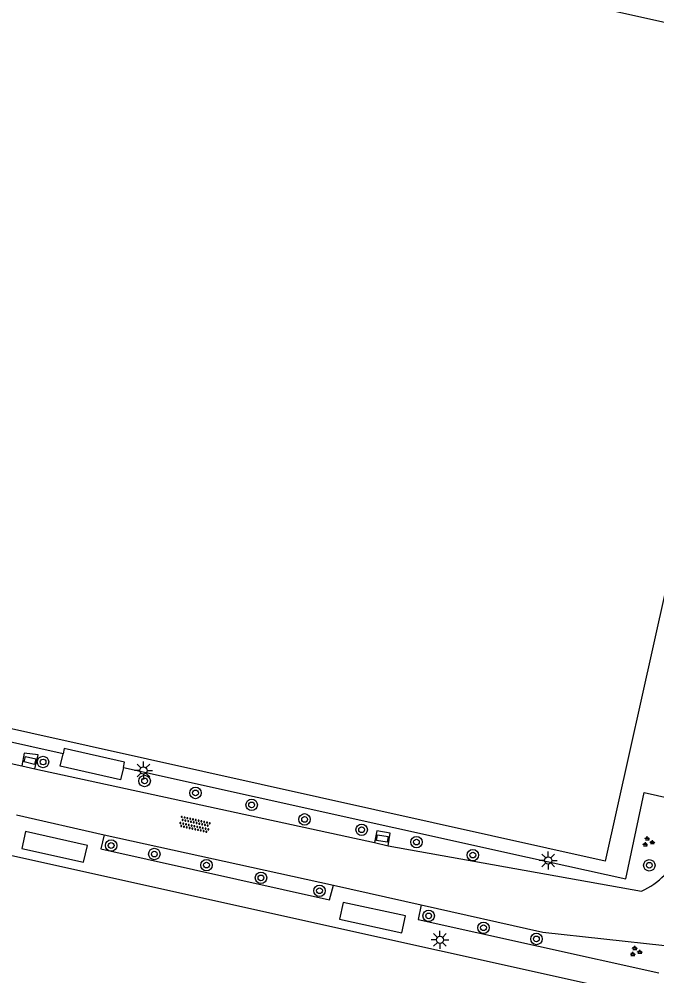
# Model space of a CAD drawing. Extents: x 128999 to 131010, y 395498 to 399007.
# Drawn here: x 129860.1 to 129904.6, y 397016.6 to 397083.4 of the extents above; entities that cross this region are included whole.
import ezdxf

# ---------------------------------------------------------------- set-up
doc = ezdxf.new("R2010")
doc.units = 0
for name, color, linetype in [('gg-afsc-muur', 7, 'Continuous'), ('gg-bbg-overig bouwwerk', 7, 'Continuous'), ('gg-knt-onverhard', 7, 'Continuous'), ('gg-knt-verharding', 7, 'Continuous'), ('gt-symb-boom', 7, 'Continuous'), ('gt-symb-groenvak', 7, 'Continuous'), ('gt-symb-kolk center center', 7, 'Continuous'), ('gt-symb-lichtmast', 7, 'Continuous'), ('gt-symb-overige verharding', 7, 'Continuous')]:
    doc.layers.add(name, color=color, linetype=linetype)

# ---------------------------------------------------------------- blocks, each defined once
blk = doc.blocks.new('gt0-KOLKCC')
at = {"layer": 'gt-symb-kolk center center'}
blk.add_lwpolyline([(-0.375, 0.2), (0.375, 0.2), (0.375, -0.2), (-0.375, -0.2)], close=True, dxfattribs=at)
blk = doc.blocks.new('gt0-BOOM')
at = {"layer": 'gt-symb-boom'}
for radius in [0.4, 0.2]:
    blk.add_circle((0, 0), radius, dxfattribs=at)
blk = doc.blocks.new('gt0-LMAST')
at = {"layer": 'gt-symb-lichtmast'}
for p, q in [((-0.182, 0.173), (-0.447, 0.438)), ((-0.005, 0.246), (-0.005, 0.621)), ((0.172, 0.173), (0.437, 0.438)), ((-0.255, -0.004), (-0.63, -0.004)), ((-0.182, -0.181), (-0.447, -0.446)), ((-0.005, -0.254), (-0.005, -0.629)), ((0.437, -0.446), (0.172, -0.181)), ((0.245, -0.004), (0.62, -0.004))]:
    blk.add_line(p, q, dxfattribs=at)
blk.add_circle((-0.005, -0.004), 0.25, dxfattribs=at)
blk = doc.blocks.new('gt0-OVH')
at = {"layer": 'gt-symb-overige verharding'}
for points in [[(-0.972, 0.298), (-0.967, 0.308), (-0.965, 0.319), (-0.966, 0.33), (-0.971, 0.34), (-0.978, 0.348), (-0.988, 0.353), (-0.999, 0.355), (-1.01, 0.354), (-1.02, 0.349), (-1.028, 0.342), (-1.033, 0.332), (-1.035, 0.321), (-1.034, 0.31), (-1.029, 0.3), (-1.022, 0.292), (-1.012, 0.287), (-1.001, 0.285), (-0.99, 0.286), (-0.98, 0.291)], [(-0.872, 0.106), (-0.867, 0.116), (-0.865, 0.126), (-0.866, 0.137), (-0.871, 0.147), (-0.878, 0.156), (-0.888, 0.161), (-0.899, 0.163), (-0.91, 0.162), (-0.92, 0.157), (-0.928, 0.15), (-0.933, 0.14), (-0.935, 0.129), (-0.934, 0.118), (-0.929, 0.108), (-0.922, 0.1), (-0.912, 0.095), (-0.901, 0.092), (-0.89, 0.094), (-0.88, 0.098)], [(-0.772, 0.298), (-0.767, 0.308), (-0.765, 0.319), (-0.766, 0.33), (-0.771, 0.34), (-0.778, 0.348), (-0.788, 0.353), (-0.799, 0.355), (-0.81, 0.354), (-0.82, 0.349), (-0.828, 0.342), (-0.833, 0.332), (-0.835, 0.321), (-0.834, 0.31), (-0.829, 0.3), (-0.822, 0.292), (-0.812, 0.287), (-0.801, 0.285), (-0.79, 0.286), (-0.78, 0.291)], [(-0.672, 0.106), (-0.667, 0.116), (-0.665, 0.126), (-0.666, 0.137), (-0.671, 0.147), (-0.678, 0.156), (-0.688, 0.161), (-0.699, 0.163), (-0.71, 0.162), (-0.72, 0.157), (-0.728, 0.15), (-0.733, 0.14), (-0.735, 0.129), (-0.734, 0.118), (-0.729, 0.108), (-0.722, 0.1), (-0.712, 0.095), (-0.701, 0.092), (-0.69, 0.094), (-0.68, 0.098)], [(-0.572, 0.298), (-0.567, 0.308), (-0.565, 0.319), (-0.566, 0.33), (-0.571, 0.34), (-0.578, 0.348), (-0.588, 0.353), (-0.599, 0.355), (-0.61, 0.354), (-0.62, 0.349), (-0.628, 0.342), (-0.633, 0.332), (-0.635, 0.321), (-0.634, 0.31), (-0.629, 0.3), (-0.622, 0.292), (-0.612, 0.287), (-0.601, 0.285), (-0.59, 0.286), (-0.58, 0.291)], [(-0.472, 0.106), (-0.467, 0.116), (-0.465, 0.126), (-0.466, 0.137), (-0.471, 0.147), (-0.478, 0.156), (-0.488, 0.161), (-0.499, 0.163), (-0.51, 0.162), (-0.52, 0.157), (-0.528, 0.15), (-0.533, 0.14), (-0.535, 0.129), (-0.534, 0.118), (-0.529, 0.108), (-0.522, 0.1), (-0.512, 0.095), (-0.501, 0.092), (-0.49, 0.094), (-0.48, 0.098)], [(-0.372, 0.298), (-0.367, 0.308), (-0.365, 0.319), (-0.366, 0.33), (-0.371, 0.34), (-0.378, 0.348), (-0.388, 0.353), (-0.399, 0.355), (-0.41, 0.354), (-0.42, 0.349), (-0.428, 0.342), (-0.433, 0.332), (-0.435, 0.321), (-0.434, 0.31), (-0.429, 0.3), (-0.422, 0.292), (-0.412, 0.287), (-0.401, 0.285), (-0.39, 0.286), (-0.38, 0.291)], [(-0.272, 0.106), (-0.267, 0.116), (-0.265, 0.126), (-0.266, 0.137), (-0.271, 0.147), (-0.278, 0.156), (-0.288, 0.161), (-0.299, 0.163), (-0.31, 0.162), (-0.32, 0.157), (-0.328, 0.15), (-0.333, 0.14), (-0.335, 0.129), (-0.334, 0.118), (-0.329, 0.108), (-0.322, 0.1), (-0.312, 0.095), (-0.301, 0.092), (-0.29, 0.094), (-0.28, 0.098)], [(-0.172, 0.298), (-0.167, 0.308), (-0.165, 0.319), (-0.166, 0.33), (-0.171, 0.34), (-0.178, 0.348), (-0.188, 0.353), (-0.199, 0.355), (-0.21, 0.354), (-0.22, 0.349), (-0.228, 0.342), (-0.233, 0.332), (-0.235, 0.321), (-0.234, 0.31), (-0.229, 0.3), (-0.222, 0.292), (-0.212, 0.287), (-0.201, 0.285), (-0.19, 0.286), (-0.18, 0.291)], [(-0.072, 0.106), (-0.067, 0.116), (-0.065, 0.126), (-0.066, 0.137), (-0.071, 0.147), (-0.078, 0.156), (-0.088, 0.161), (-0.099, 0.163), (-0.11, 0.162), (-0.12, 0.157), (-0.128, 0.15), (-0.133, 0.14), (-0.135, 0.129), (-0.134, 0.118), (-0.129, 0.108), (-0.122, 0.1), (-0.112, 0.095), (-0.101, 0.092), (-0.09, 0.094), (-0.08, 0.098)], [(0.028, 0.298), (0.033, 0.308), (0.035, 0.319), (0.034, 0.33), (0.029, 0.34), (0.022, 0.348), (0.012, 0.353), (0.001, 0.355), (-0.01, 0.354), (-0.02, 0.349), (-0.028, 0.342), (-0.033, 0.332), (-0.035, 0.321), (-0.034, 0.31), (-0.029, 0.3), (-0.022, 0.292), (-0.012, 0.287), (-0.001, 0.285), (0.01, 0.286), (0.02, 0.291)], [(0.128, 0.106), (0.133, 0.116), (0.135, 0.126), (0.134, 0.137), (0.129, 0.147), (0.122, 0.156), (0.112, 0.161), (0.101, 0.163), (0.09, 0.162), (0.08, 0.157), (0.072, 0.15), (0.067, 0.14), (0.065, 0.129), (0.066, 0.118), (0.071, 0.108), (0.078, 0.1), (0.088, 0.095), (0.099, 0.092), (0.11, 0.094), (0.12, 0.098)], [(0.228, 0.298), (0.233, 0.308), (0.235, 0.319), (0.234, 0.33), (0.229, 0.34), (0.222, 0.348), (0.212, 0.353), (0.201, 0.355), (0.19, 0.354), (0.18, 0.349), (0.172, 0.342), (0.167, 0.332), (0.165, 0.321), (0.166, 0.31), (0.171, 0.3), (0.178, 0.292), (0.188, 0.287), (0.199, 0.285), (0.21, 0.286), (0.22, 0.291)], [(0.328, 0.106), (0.333, 0.116), (0.335, 0.126), (0.334, 0.137), (0.329, 0.147), (0.322, 0.156), (0.312, 0.161), (0.301, 0.163), (0.29, 0.162), (0.28, 0.157), (0.272, 0.15), (0.267, 0.14), (0.265, 0.129), (0.266, 0.118), (0.271, 0.108), (0.278, 0.1), (0.288, 0.095), (0.299, 0.092), (0.31, 0.094), (0.32, 0.098)], [(0.428, 0.298), (0.433, 0.308), (0.435, 0.319), (0.434, 0.33), (0.429, 0.34), (0.422, 0.348), (0.412, 0.353), (0.401, 0.355), (0.39, 0.354), (0.38, 0.349), (0.372, 0.342), (0.367, 0.332), (0.365, 0.321), (0.366, 0.31), (0.371, 0.3), (0.378, 0.292), (0.388, 0.287), (0.399, 0.285), (0.41, 0.286), (0.42, 0.291)], [(0.528, 0.106), (0.533, 0.116), (0.535, 0.126), (0.534, 0.137), (0.529, 0.147), (0.522, 0.156), (0.512, 0.161), (0.501, 0.163), (0.49, 0.162), (0.48, 0.157), (0.472, 0.15), (0.467, 0.14), (0.465, 0.129), (0.466, 0.118), (0.471, 0.108), (0.478, 0.1), (0.488, 0.095), (0.499, 0.092), (0.51, 0.094), (0.52, 0.098)], [(0.628, 0.298), (0.633, 0.308), (0.635, 0.319), (0.634, 0.33), (0.629, 0.34), (0.622, 0.348), (0.612, 0.353), (0.601, 0.355), (0.59, 0.354), (0.58, 0.349), (0.572, 0.342), (0.567, 0.332), (0.565, 0.321), (0.566, 0.31), (0.571, 0.3), (0.578, 0.292), (0.588, 0.287), (0.599, 0.285), (0.61, 0.286), (0.62, 0.291)], [(0.728, 0.106), (0.733, 0.116), (0.735, 0.126), (0.734, 0.137), (0.729, 0.147), (0.722, 0.156), (0.712, 0.161), (0.701, 0.163), (0.69, 0.162), (0.68, 0.157), (0.672, 0.15), (0.667, 0.14), (0.665, 0.129), (0.666, 0.118), (0.671, 0.108), (0.678, 0.1), (0.688, 0.095), (0.699, 0.092), (0.71, 0.094), (0.72, 0.098)], [(0.828, 0.298), (0.833, 0.308), (0.835, 0.319), (0.834, 0.33), (0.829, 0.34), (0.822, 0.348), (0.812, 0.353), (0.801, 0.355), (0.79, 0.354), (0.78, 0.349), (0.772, 0.342), (0.767, 0.332), (0.765, 0.321), (0.766, 0.31), (0.771, 0.3), (0.778, 0.292), (0.788, 0.287), (0.799, 0.285), (0.81, 0.286), (0.82, 0.291)], [(0.928, 0.106), (0.933, 0.116), (0.935, 0.126), (0.934, 0.137), (0.929, 0.147), (0.922, 0.156), (0.912, 0.161), (0.901, 0.163), (0.89, 0.162), (0.88, 0.157), (0.872, 0.15), (0.867, 0.14), (0.865, 0.129), (0.866, 0.118), (0.871, 0.108), (0.878, 0.1), (0.888, 0.095), (0.899, 0.092), (0.91, 0.094), (0.92, 0.098)], [(1.028, 0.298), (1.033, 0.308), (1.035, 0.319), (1.034, 0.33), (1.029, 0.34), (1.022, 0.348), (1.012, 0.353), (1.001, 0.355), (0.99, 0.354), (0.98, 0.349), (0.972, 0.342), (0.967, 0.332), (0.965, 0.321), (0.966, 0.31), (0.971, 0.3), (0.978, 0.292), (0.988, 0.287), (0.999, 0.285), (1.01, 0.286), (1.02, 0.291)], [(-0.972, -0.142), (-0.967, -0.132), (-0.965, -0.121), (-0.966, -0.11), (-0.971, -0.1), (-0.978, -0.092), (-0.988, -0.087), (-0.999, -0.085), (-1.01, -0.086), (-1.02, -0.091), (-1.028, -0.098), (-1.033, -0.108), (-1.035, -0.119), (-1.034, -0.13), (-1.029, -0.14), (-1.022, -0.148), (-1.012, -0.153), (-1.001, -0.155), (-0.99, -0.154), (-0.98, -0.149)], [(-0.872, -0.334), (-0.867, -0.324), (-0.865, -0.314), (-0.866, -0.303), (-0.871, -0.293), (-0.878, -0.284), (-0.888, -0.279), (-0.899, -0.277), (-0.91, -0.278), (-0.92, -0.283), (-0.928, -0.29), (-0.933, -0.3), (-0.935, -0.311), (-0.934, -0.322), (-0.929, -0.332), (-0.922, -0.34), (-0.912, -0.345), (-0.901, -0.348), (-0.89, -0.346), (-0.88, -0.342)], [(-0.772, -0.142), (-0.767, -0.132), (-0.765, -0.121), (-0.766, -0.11), (-0.771, -0.1), (-0.778, -0.092), (-0.788, -0.087), (-0.799, -0.085), (-0.81, -0.086), (-0.82, -0.091), (-0.828, -0.098), (-0.833, -0.108), (-0.835, -0.119), (-0.834, -0.13), (-0.829, -0.14), (-0.822, -0.148), (-0.812, -0.153), (-0.801, -0.155), (-0.79, -0.154), (-0.78, -0.149)], [(-0.672, -0.334), (-0.667, -0.324), (-0.665, -0.314), (-0.666, -0.303), (-0.671, -0.293), (-0.678, -0.284), (-0.688, -0.279), (-0.699, -0.277), (-0.71, -0.278), (-0.72, -0.283), (-0.728, -0.29), (-0.733, -0.3), (-0.735, -0.311), (-0.734, -0.322), (-0.729, -0.332), (-0.722, -0.34), (-0.712, -0.345), (-0.701, -0.348), (-0.69, -0.346), (-0.68, -0.342)], [(-0.572, -0.142), (-0.567, -0.132), (-0.565, -0.121), (-0.566, -0.11), (-0.571, -0.1), (-0.578, -0.092), (-0.588, -0.087), (-0.599, -0.085), (-0.61, -0.086), (-0.62, -0.091), (-0.628, -0.098), (-0.633, -0.108), (-0.635, -0.119), (-0.634, -0.13), (-0.629, -0.14), (-0.622, -0.148), (-0.612, -0.153), (-0.601, -0.155), (-0.59, -0.154), (-0.58, -0.149)], [(-0.472, -0.334), (-0.467, -0.324), (-0.465, -0.314), (-0.466, -0.303), (-0.471, -0.293), (-0.478, -0.284), (-0.488, -0.279), (-0.499, -0.277), (-0.51, -0.278), (-0.52, -0.283), (-0.528, -0.29), (-0.533, -0.3), (-0.535, -0.311), (-0.534, -0.322), (-0.529, -0.332), (-0.522, -0.34), (-0.512, -0.345), (-0.501, -0.348), (-0.49, -0.346), (-0.48, -0.342)], [(-0.372, -0.142), (-0.367, -0.132), (-0.365, -0.121), (-0.366, -0.11), (-0.371, -0.1), (-0.378, -0.092), (-0.388, -0.087), (-0.399, -0.085), (-0.41, -0.086), (-0.42, -0.091), (-0.428, -0.098), (-0.433, -0.108), (-0.435, -0.119), (-0.434, -0.13), (-0.429, -0.14), (-0.422, -0.148), (-0.412, -0.153), (-0.401, -0.155), (-0.39, -0.154), (-0.38, -0.149)], [(-0.272, -0.334), (-0.267, -0.324), (-0.265, -0.314), (-0.266, -0.303), (-0.271, -0.293), (-0.278, -0.284), (-0.288, -0.279), (-0.299, -0.277), (-0.31, -0.278), (-0.32, -0.283), (-0.328, -0.29), (-0.333, -0.3), (-0.335, -0.311), (-0.334, -0.322), (-0.329, -0.332), (-0.322, -0.34), (-0.312, -0.345), (-0.301, -0.348), (-0.29, -0.346), (-0.28, -0.342)], [(-0.172, -0.142), (-0.167, -0.132), (-0.165, -0.121), (-0.166, -0.11), (-0.171, -0.1), (-0.178, -0.092), (-0.188, -0.087), (-0.199, -0.085), (-0.21, -0.086), (-0.22, -0.091), (-0.228, -0.098), (-0.233, -0.108), (-0.235, -0.119), (-0.234, -0.13), (-0.229, -0.14), (-0.222, -0.148), (-0.212, -0.153), (-0.201, -0.155), (-0.19, -0.154), (-0.18, -0.149)], [(-0.072, -0.334), (-0.067, -0.324), (-0.065, -0.314), (-0.066, -0.303), (-0.071, -0.293), (-0.078, -0.284), (-0.088, -0.279), (-0.099, -0.277), (-0.11, -0.278), (-0.12, -0.283), (-0.128, -0.29), (-0.133, -0.3), (-0.135, -0.311), (-0.134, -0.322), (-0.129, -0.332), (-0.122, -0.34), (-0.112, -0.345), (-0.101, -0.348), (-0.09, -0.346), (-0.08, -0.342)], [(0.028, -0.142), (0.033, -0.132), (0.035, -0.121), (0.034, -0.11), (0.029, -0.1), (0.022, -0.092), (0.012, -0.087), (0.001, -0.085), (-0.01, -0.086), (-0.02, -0.091), (-0.028, -0.098), (-0.033, -0.108), (-0.035, -0.119), (-0.034, -0.13), (-0.029, -0.14), (-0.022, -0.148), (-0.012, -0.153), (-0.001, -0.155), (0.01, -0.154), (0.02, -0.149)], [(0.128, -0.334), (0.133, -0.324), (0.135, -0.314), (0.134, -0.303), (0.129, -0.293), (0.122, -0.284), (0.112, -0.279), (0.101, -0.277), (0.09, -0.278), (0.08, -0.283), (0.072, -0.29), (0.067, -0.3), (0.065, -0.311), (0.066, -0.322), (0.071, -0.332), (0.078, -0.34), (0.088, -0.345), (0.099, -0.348), (0.11, -0.346), (0.12, -0.342)], [(0.228, -0.142), (0.233, -0.132), (0.235, -0.121), (0.234, -0.11), (0.229, -0.1), (0.222, -0.092), (0.212, -0.087), (0.201, -0.085), (0.19, -0.086), (0.18, -0.091), (0.172, -0.098), (0.167, -0.108), (0.165, -0.119), (0.166, -0.13), (0.171, -0.14), (0.178, -0.148), (0.188, -0.153), (0.199, -0.155), (0.21, -0.154), (0.22, -0.149)], [(0.328, -0.334), (0.333, -0.324), (0.335, -0.314), (0.334, -0.303), (0.329, -0.293), (0.322, -0.284), (0.312, -0.279), (0.301, -0.277), (0.29, -0.278), (0.28, -0.283), (0.272, -0.29), (0.267, -0.3), (0.265, -0.311), (0.266, -0.322), (0.271, -0.332), (0.278, -0.34), (0.288, -0.345), (0.299, -0.348), (0.31, -0.346), (0.32, -0.342)], [(0.428, -0.142), (0.433, -0.132), (0.435, -0.121), (0.434, -0.11), (0.429, -0.1), (0.422, -0.092), (0.412, -0.087), (0.401, -0.085), (0.39, -0.086), (0.38, -0.091), (0.372, -0.098), (0.367, -0.108), (0.365, -0.119), (0.366, -0.13), (0.371, -0.14), (0.378, -0.148), (0.388, -0.153), (0.399, -0.155), (0.41, -0.154), (0.42, -0.149)], [(0.528, -0.334), (0.533, -0.324), (0.535, -0.314), (0.534, -0.303), (0.529, -0.293), (0.522, -0.284), (0.512, -0.279), (0.501, -0.277), (0.49, -0.278), (0.48, -0.283), (0.472, -0.29), (0.467, -0.3), (0.465, -0.311), (0.466, -0.322), (0.471, -0.332), (0.478, -0.34), (0.488, -0.345), (0.499, -0.348), (0.51, -0.346), (0.52, -0.342)], [(0.628, -0.142), (0.633, -0.132), (0.635, -0.121), (0.634, -0.11), (0.629, -0.1), (0.622, -0.092), (0.612, -0.087), (0.601, -0.085), (0.59, -0.086), (0.58, -0.091), (0.572, -0.098), (0.567, -0.108), (0.565, -0.119), (0.566, -0.13), (0.571, -0.14), (0.578, -0.148), (0.588, -0.153), (0.599, -0.155), (0.61, -0.154), (0.62, -0.149)], [(0.728, -0.334), (0.733, -0.324), (0.735, -0.314), (0.734, -0.303), (0.729, -0.293), (0.722, -0.284), (0.712, -0.279), (0.701, -0.277), (0.69, -0.278), (0.68, -0.283), (0.672, -0.29), (0.667, -0.3), (0.665, -0.311), (0.666, -0.322), (0.671, -0.332), (0.678, -0.34), (0.688, -0.345), (0.699, -0.348), (0.71, -0.346), (0.72, -0.342)], [(0.828, -0.142), (0.833, -0.132), (0.835, -0.121), (0.834, -0.11), (0.829, -0.1), (0.822, -0.092), (0.812, -0.087), (0.801, -0.085), (0.79, -0.086), (0.78, -0.091), (0.772, -0.098), (0.767, -0.108), (0.765, -0.119), (0.766, -0.13), (0.771, -0.14), (0.778, -0.148), (0.788, -0.153), (0.799, -0.155), (0.81, -0.154), (0.82, -0.149)], [(0.928, -0.334), (0.933, -0.324), (0.935, -0.314), (0.934, -0.303), (0.929, -0.293), (0.922, -0.284), (0.912, -0.279), (0.901, -0.277), (0.89, -0.278), (0.88, -0.283), (0.872, -0.29), (0.867, -0.3), (0.865, -0.311), (0.866, -0.322), (0.871, -0.332), (0.878, -0.34), (0.888, -0.345), (0.899, -0.348), (0.91, -0.346), (0.92, -0.342)], [(1.028, -0.142), (1.033, -0.132), (1.035, -0.121), (1.034, -0.11), (1.029, -0.1), (1.022, -0.092), (1.012, -0.087), (1.001, -0.085), (0.99, -0.086), (0.98, -0.091), (0.972, -0.098), (0.967, -0.108), (0.965, -0.119), (0.966, -0.13), (0.971, -0.14), (0.978, -0.148), (0.988, -0.153), (0.999, -0.155), (1.01, -0.154), (1.02, -0.149)]]:
    blk.add_lwpolyline(points, close=True, dxfattribs=at)
blk = doc.blocks.new('gt0-GRVAK')
at = {"layer": 'gt-symb-groenvak'}
for p, q in [((-0.11, 0.189), (-0.228, 0.24)), ((-0.182, 0.153), (0.088, 0.153)), ((-0.091, 0.211), (-0.156, 0.322)), ((-0.047, 0.214), (-0.047, 0.393)), ((-0.004, 0.211), (0.061, 0.322)), ((0.015, 0.189), (0.133, 0.24)), ((0.262, -0.052), (0.197, 0.059)), ((0.305, -0.049), (0.305, 0.13)), ((0.349, -0.052), (0.414, 0.059)), ((-0.245, -0.228), (-0.363, -0.177)), ((-0.318, -0.264), (-0.047, -0.264)), ((-0.226, -0.206), (-0.291, -0.095)), ((-0.183, -0.203), (-0.183, -0.024)), ((-0.139, -0.206), (-0.074, -0.095)), ((-0.12, -0.228), (-0.002, -0.177)), ((0.243, -0.074), (0.125, -0.023)), ((0.17, -0.11), (0.441, -0.11)), ((0.368, -0.074), (0.486, -0.023))]:
    blk.add_line(p, q, dxfattribs=at)

msp = doc.modelspace()

# ---------------------------------------------------------------- linework, layer by layer
at = {"layer": 'gg-afsc-muur'}
for p, q in [((129859.879, 397027.845), (129865.985, 397026.454)), ((129865.985, 397026.454), (129881.99, 397022.922)), ((129881.99, 397022.922), (129888.106, 397021.569)), ((129888.106, 397021.569), (129896.593, 397019.665))]:
    msp.add_line(p, q, dxfattribs=at)
at = {"layer": 'gg-bbg-overig bouwwerk'}
for points in [[(129867.333, 397031.154), (129867.137, 397030.284), (129862.929, 397031.231), (129863.125, 397032.1)], [(129867.333, 397031.154), (129867.416, 397031.523), (129863.208, 397032.47), (129863.125, 397032.1)], [(129860.51, 397026.671), (129860.239, 397025.492), (129864.557, 397024.546), (129864.818, 397025.704), (129860.51, 397026.671)], [(129882.68, 397021.729), (129882.421, 397020.562), (129886.758, 397019.596), (129887.031, 397020.783), (129882.68, 397021.729)]]:
    msp.add_lwpolyline(points, dxfattribs=at)
at = {"layer": 'gg-knt-onverhard'}
for p, q in [((129837.513, 397036.245), (129860.237, 397031.25)), ((129861.143, 397031.058), (129884.866, 397025.917)), ((129885.805, 397025.677), (129903.489, 397022.513)), ((129896.593, 397019.665), (129905.122, 397018.721))]:
    msp.add_line(p, q, dxfattribs=at)
msp.add_arc((129901.351, 397027.284), 5.228, 294.14121, 337.33269, dxfattribs=at)
at = {"layer": 'gg-knt-verharding'}
for p, q in [((129863.125, 397032.1), (129842.522, 397036.677)), ((129860.237, 397031.25), (129861.143, 397031.058)), ((129884.866, 397025.917), (129885.805, 397025.677))]:
    msp.add_line(p, q, dxfattribs=at)
for points in [[(129817.519, 397102.597), (129913.579, 397081.258), (129900.956, 397024.603), (129804.907, 397046.009), (129817.519, 397102.597)], [(129825.292, 397032.599), (129921.339, 397011.274), (129908.716, 396954.661), (129812.676, 396976.028), (129825.292, 397032.599)], [(129861.143, 397031.058), (129861.376, 397032.024), (129860.399, 397032.153), (129860.237, 397031.25)], [(129867.333, 397031.154), (129895.524, 397024.882), (129902.386, 397023.384), (129903.678, 397029.406), (129906.263, 397028.817)], [(129885.805, 397025.677), (129885.959, 397026.566), (129885.009, 397026.734), (129884.866, 397025.917)], [(129865.985, 397026.454), (129865.763, 397025.466), (129881.725, 397021.903), (129881.99, 397022.922)], [(129888.106, 397021.569), (129887.898, 397020.544), (129904.69, 397016.811)]]:
    msp.add_lwpolyline(points, dxfattribs=at)

# ---------------------------------------------------------------- block references
at = {"layer": 'gt-symb-boom'}
for p in [(129861.727, 397031.528), (129868.814, 397030.205), (129872.368, 397029.369), (129876.282, 397028.533), (129879.977, 397027.523), (129883.96, 397026.801), (129866.479, 397025.702), (129887.785, 397025.94), (129869.493, 397025.105), (129891.721, 397025.032), (129873.134, 397024.333), (129904.035, 397024.321), (129876.934, 397023.442), (129881.021, 397022.544), (129888.639, 397020.791), (129892.466, 397019.963), (129896.157, 397019.181)]:
    msp.add_blockref('gt0-BOOM', p, dxfattribs=at)
at = {"layer": 'gt-symb-groenvak'}
for p in [(129903.942, 397025.948), (129903.074, 397018.3)]:
    msp.add_blockref('gt0-GRVAK', p, dxfattribs=at)
at = {"layer": 'gt-symb-kolk center center'}
for p, rotation in [((129860.82, 397031.641), 167.11702052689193), ((129885.406, 397026.185), -8.567589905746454)]:
    msp.add_blockref('gt0-KOLKCC', p, dxfattribs=dict(at, rotation=rotation))
at = {"layer": 'gt-symb-lichtmast'}
for p in [(129868.737, 397030.937), (129896.986, 397024.662), (129889.432, 397019.118)]:
    msp.add_blockref('gt0-LMAST', p, dxfattribs=at)
at = {"layer": 'gt-symb-overige verharding', "rotation": -12.702731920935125}
msp.add_blockref('gt0-OVH', (129872.315, 397027.165), dxfattribs=at)

doc.saveas('drawing.dxf')
